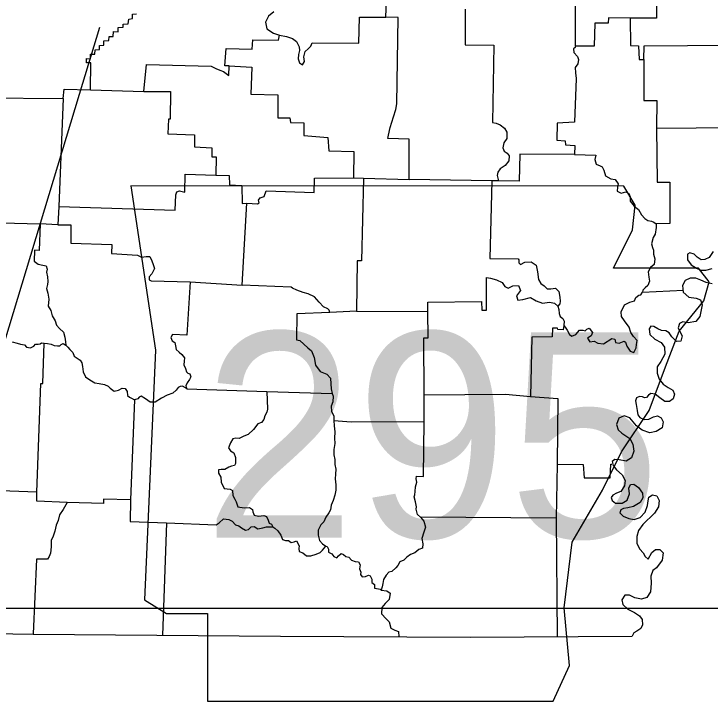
# Model space of a CAD drawing. Extents: x 77230 to 630905, y 790554 to 1662844.
# Drawn here: x 312747 to 322413, y 1487313 to 1496858 of the extents above; entities that cross this region are included whole.
import ezdxf

# ---------------------------------------------------------------- set-up
doc = ezdxf.new("R2010")
doc.units = 0
for name, color, linetype in [('Level 24', 7, 'Continuous'), ('Level 28', 7, 'Continuous'), ('Level 43', 7, 'Continuous')]:
    doc.layers.add(name, color=color, linetype=linetype)

msp = doc.modelspace()

# ---------------------------------------------------------------- linework, layer by layer
at = {"layer": 'Level 24'}
msp.add_lwpolyline([(314370.5, 1494469.4), (314713.1, 1492185.5), (314560.9, 1488721.6), (314865.4, 1488531.2), (315436.4, 1488531.2), (315436.4, 1487313.1), (320232.6, 1487313.1), (320461, 1487808), (320384.8, 1488607.4), (320499, 1489520.9), (320917.8, 1490244.2), (321184.2, 1490777.1), (321564.9, 1491348.1), (321793.3, 1491957.1), (321983.6, 1492451.9), (322326.2, 1492870.7), (322402.3, 1493137.1), (322250, 1493327.5), (321070, 1493327.5), (321336.5, 1493860.4), (321374.5, 1494203), (321216.7, 1494466)], close=True, dxfattribs=at)
at = {"layer": 'Level 28'}
msp.add_line((311736.4, 1488603.9), (586295.8, 1488603.9), dxfattribs=at)
for points in [[(321675.7, 1498322.4), (321672.2, 1497443.2), (321668.9, 1496798.6), (321301.6, 1496800.9), (321002.9, 1496804), (320995.9, 1496729.8), (320811.7, 1496729), (320804.5, 1496411.6), (320543.9, 1496410.3), (320546.4, 1497005.3), (320286.9, 1497011.6), (320252, 1497037.9), (320210.2, 1497046.2), (320198.5, 1497090.3), (320220.3, 1497136.7), (320200.9, 1497171.3)], [(319381.3, 1494538.7), (318234.6, 1494557.9), (318234.6, 1495120.6), (317938.9, 1495129.3), (317946.4, 1495176), (317973, 1495281.4), (318018.4, 1495426.5), (318051.6, 1495531.8), (318062.5, 1495608.9), (318080, 1496808.3), (317913.1, 1496813.9), (317919.8, 1497038.9)], [(319012.4, 1496925.2), (319012.5, 1496427.4), (319409.4, 1496421.7), (319393.2, 1495351), (319441.7, 1495341.6), (319500.4, 1495316.8), (319559.8, 1495269), (319592.2, 1495215.1), (319592.7, 1495127.3), (319551.5, 1495065.1), (319533.2, 1494998.6), (319555.3, 1494950.6), (319596.8, 1494923.2), (319622.9, 1494884.6), (319617.9, 1494815.1), (319568.2, 1494753.9), (319500.6, 1494705.5), (319466.4, 1494660.3), (319455.1, 1494615.6), (319474.8, 1494539)], [(312320, 1495691.9), (313432.6, 1495682.8), (313443.4, 1495814.2), (313808.7, 1495804.2), (313814.1, 1496179.9), (313753, 1496177.1), (313755.9, 1496238.1), (313808.4, 1496236.3), (313812.3, 1496299.1), (313872.4, 1496299.1), (313875.4, 1496361), (313936.5, 1496363.8), (313936.5, 1496418.2), (313996.7, 1496422.9), (313996.8, 1496483.9), (314065.6, 1496488.5), (314069.3, 1496542.8), (314125.7, 1496546.6), (314127.8, 1496612.4), (314193.6, 1496608.4), (314195.6, 1496670.3), (314266.2, 1496673), (314266, 1496714), (314335.7, 1496720.4), (314343.6, 1496787.1), (314391.4, 1496793.9), (314393.4, 1496854.9), (314450.7, 1496860.6)], [(316357.8, 1496885.8), (316283.4, 1496827.9), (316238, 1496742.9), (316260.4, 1496652.9), (316352.8, 1496591.2), (316432.5, 1496561.3), (316529.5, 1496543.4), (316613.1, 1496518.2), (316670.5, 1496474.3), (316707.5, 1496402.2), (316711.4, 1496349.7), (316696.1, 1496294.6), (316693.2, 1496235.5), (316712.3, 1496177), (316753.8, 1496152.5), (316779.4, 1496195), (316772.9, 1496262.8), (316790.4, 1496335.9), (316832, 1496371.5), (316869.9, 1496410.9), (316889.7, 1496455.4), (317534.7, 1496450.3), (317543.8, 1496814.4), (317913.1, 1496813.9)], [(321301.6, 1496800.9), (321307.5, 1496419.4), (321421, 1496416.5), (321428.3, 1496225.7), (321495, 1496222.6), (321497.3, 1496416.2), (323911, 1496431.9)], [(313808.7, 1495804.2), (314549.8, 1495781.3), (314585.8, 1496157.4), (315484.3, 1496133.7), (315549.6, 1496098.3), (315607.4, 1496075.4), (315656.7, 1496058.4), (315729.2, 1496001.8), (315734.4, 1496137.2), (315675.3, 1496139.1), (315692.6, 1496376.3), (316054.2, 1496366.4), (316065.9, 1496498.8), (316419.9, 1496492.8), (316432.5, 1496561.3)], [(320543.9, 1496410.3), (320540.7, 1496389.3), (320517.5, 1496374.5), (320519.5, 1496322), (320573, 1496267.7), (320587.5, 1496225.5), (320575, 1496164.6), (320540.8, 1496115.6), (320545.3, 1496041.2), (320553.5, 1495962.8), (320529.8, 1495354.8), (320290.1, 1495341.7), (320284.1, 1495103.3), (320402.3, 1495096.6), (320404.2, 1495038.4), (320535.7, 1495028.5), (320530.8, 1494904.7), (320826.5, 1494895.9), (320814.9, 1494834.1), (320833, 1494772.7), (320885, 1494749), (320914.4, 1494735.1), (320935.5, 1494688.1), (320962.8, 1494609.4), (321033.7, 1494569.1), (321096.5, 1494557.6), (321135.6, 1494499.7), (321126.2, 1494452.2), (321121.4, 1494394.1), (321177.3, 1494370.2), (321242.5, 1494385.4), (321286.9, 1494362.7), (321305.3, 1494318.5), (321304.2, 1494256.5), (321359.4, 1494188.9), (321416.8, 1494143.1), (321460.3, 1494066), (321505.3, 1494016.7), (321548.8, 1493990.2), (321598.2, 1493979.8), (321632.3, 1493966.8), (321664.4, 1493941.5)], [(321495, 1496222.6), (321494, 1495657.1), (321674.3, 1495654.1), (321670.7, 1495268.9), (323327.6, 1495284)], [(315734.4, 1496137.2), (316051.8, 1496116.6), (316038.8, 1495742), (316409.9, 1495732.9), (316413.1, 1495416.3), (316577.1, 1495412.6), (316587.5, 1495349.4), (316770.7, 1495344.5), (316772.4, 1495167), (317107, 1495141.4), (317118.2, 1494958.1), (317465.3, 1494946.6), (317463.9, 1494583.2), (317601.2, 1494575.2), (318234.6, 1494557.9)], [(314549.8, 1495781.3), (314921.9, 1495779.8), (314915.4, 1495394.7), (314891.5, 1495394.1), (314886.2, 1495191.1), (315255.3, 1495179.2), (315256.3, 1495010.3), (315493.7, 1494998.7), (315493.5, 1494872.9), (315553.5, 1494870.9), (315548.3, 1494619.2), (315737.2, 1494614.1), (315741.7, 1494486.3), (315911.4, 1494473.9), (315914.7, 1494224), (315981.6, 1494227.6)], [(313432.6, 1495682.8), (313368.9, 1494180.9), (314984.6, 1494130.9), (314993.1, 1494347.2), (315009, 1494387.9), (315047.4, 1494401.6), (315121.5, 1494380.3), (315122.9, 1494632.1), (315548.3, 1494619.2)], [(321670.7, 1495268.9), (321676.1, 1494522.1), (321852.6, 1494519.1), (321854.3, 1493945), (321664.4, 1493941.5), (321665.4, 1493890), (321649.5, 1493798.7), (321621.1, 1493751.5), (321597.6, 1493664.2), (321613, 1493613.4), (321627.7, 1493577.8), (321628.6, 1493520.6), (321645.6, 1493455.5), (321636.7, 1493378.4), (321584.4, 1493334.4), (321553.8, 1493274.9), (321560.2, 1493200.4), (321573.5, 1493143.9), (321547.7, 1493084.2), (321511, 1493055.3), (321478.9, 1493022.4), (321472.7, 1492994.9), (322044.7, 1493018.7)], [(320530.8, 1494904.7), (319770.3, 1494907.9), (319760.1, 1494536.1), (319474.8, 1494539), (319381.3, 1494538.7), (319356.4, 1493461.5), (319746.5, 1493454), (319758.7, 1493440.4), (319759, 1493400.3), (319779.6, 1493377.1), (319842.2, 1493409.4), (319931, 1493412.7), (319998, 1493366.8), (320015.5, 1493277.8), (320032.7, 1493166.9), (320064.2, 1493112), (320110.5, 1493079.7), (320149.8, 1493038.1), (320202.3, 1493037.2), (320265.5, 1493047.6), (320312.4, 1493003.9), (320324.5, 1492924.5), (320329.2, 1492866.3), (320324.8, 1492832), (320298.5, 1492799.1)], [(317601.2, 1494575.2), (317574.1, 1493428.4), (317513, 1493426.6), (317505, 1492729.6), (317132.5, 1492712), (317126.4, 1492742.6), (317103.8, 1492763), (317044.2, 1492789.8), (316987.1, 1492855.6), (316920.5, 1492926.3), (316831.6, 1492970.7), (316764.1, 1492990), (316675.9, 1493020.1), (316615.3, 1493046.8), (316598.4, 1493063.3), (315918.4, 1493090), (315981.6, 1494227.6), (316131.3, 1494218.4), (316152.5, 1494233.3), (316141.7, 1494271.7), (316167.1, 1494305.6), (316219.9, 1494322.8), (316250.8, 1494402.4), (316914.6, 1494378.8), (316921.8, 1494578), (317463.9, 1494583.2)], [(313368.9, 1494180.9), (313357.9, 1493928.3), (313535.4, 1493926.3), (313535.9, 1493675.5), (314105.3, 1493653.5), (314103.2, 1493529.6), (314463.5, 1493508.3), (314518.4, 1493477.8), (314581.5, 1493488.2), (314633, 1493487.3), (314663.6, 1493430.6), (314678.9, 1493375.9), (314699.9, 1493323.1), (314661.4, 1493245.6), (314625.4, 1493207.1), (314626.6, 1493165.1), (314651.2, 1493151.3), (315193.9, 1493134.6), (315918.4, 1493090)], [(311501.9, 1493986.2), (313112.9, 1493942.9)], [(313357.9, 1493928.3), (313112.9, 1493942.9), (313097.1, 1493570.3), (313031.3, 1493574.3), (313028.7, 1493422.7), (313082.4, 1493381.7), (313150.9, 1493367.2), (313192.7, 1493358), (313209.1, 1493311.9), (313199.8, 1493271.1), (313213, 1493204.1), (313216.7, 1493139.2), (313213.2, 1493100.1), (313198.9, 1493045.1), (313219.7, 1492979.9), (313230.7, 1492893.9), (313224.3, 1492799.5), (313258.6, 1492738.9), (313277.3, 1492665.1), (313321, 1492593.8), (313340, 1492533.4), (313380.3, 1492488.9), (313433.8, 1492437.5), (313453.6, 1492366.6), (313463, 1492303.5), (313466.1, 1492256.7)], [(322454.7, 1493559.2), (322397.9, 1493473.4), (322342.1, 1493445.7), (322287.6, 1493442.8), (322233.9, 1493479.9), (322191.6, 1493518.8), (322130.9, 1493539.8), (322101, 1493520.3), (322099.7, 1493444), (322148.1, 1493373.6), (322225.5, 1493324.6), (322286.2, 1493299.8), (322353.9, 1493300.5), (322443, 1493320)], [(315193.9, 1493134.6), (315149.9, 1492396.3), (314950.6, 1492405.3), (314925.1, 1492362.8), (314944.3, 1492316.7), (314981.2, 1492295.1), (314990.8, 1492245.4), (314997.6, 1492194.7), (315039.9, 1492159.7), (315076.6, 1492125.7), (315116.9, 1492083.1), (315113.2, 1492035.4), (315107.6, 1491985.9), (315131.5, 1491932.1), (315141.3, 1491887.1), (315163.9, 1491869.6), (315189.5, 1491860.6), (315204, 1491817.4), (315187.2, 1491781.5), (315154.8, 1491731.5), (315136, 1491692.7), (315136.6, 1491671.7), (315148.7, 1491648.6)], [(317505, 1492729.6), (318494.6, 1492725.4), (318493, 1492856.1), (319241.3, 1492865.4), (319245.9, 1492743.3), (319307.9, 1492743.2), (319308, 1493199.1), (319366, 1493187.6), (319446.7, 1493163.4), (319524.4, 1493127.7), (319562.6, 1493071.8), (319610.8, 1493048.1), (319674.4, 1493081.3), (319750.8, 1493086.7), (319782, 1493014.7), (319727.4, 1492942.2), (319743.5, 1492883.7), (319814.3, 1492890.2), (319919.8, 1492920.8), (319997.2, 1492872.8), (320084.4, 1492839.9), (320184.9, 1492852.5), (320252.4, 1492841.8)], [(322439.5, 1493110.3), (322357.7, 1493125.9), (322283.8, 1493161.5), (322215.5, 1493185.5), (322134.5, 1493188.8), (322067.1, 1493154.7), (322031.5, 1493084.7), (322041.4, 1492993), (322119.5, 1492925.9), (322219.4, 1492908), (322282, 1492885), (322302.8, 1492815), (322271.5, 1492657.2), (322215.8, 1492585.7), (322110.6, 1492568.4), (322034.5, 1492581.1), (321988.2, 1492556.1), (321968.2, 1492498.3), (321990.3, 1492456), (322025.5, 1492388.6), (322007, 1492311.7), (321947.7, 1492307), (321883.9, 1492371), (321842.9, 1492429.8), (321798.5, 1492454.4), (321736.6, 1492459.3), (321686.4, 1492482), (321633.5, 1492517.3), (321591.6, 1492522.7), (321568, 1492483.1), (321577.2, 1492404.7), (321643.8, 1492338.8), (321733.8, 1492296.2), (321780.3, 1492227.8), (321785.4, 1492134.2), (321730.2, 1492031.2), (321680.3, 1491955.7), (321675.9, 1491867.1), (321706, 1491782.7), (321763.1, 1491716.9), (321832, 1491670.9), (321894.3, 1491629.8), (321920, 1491575), (321899.9, 1491512.4), (321847.7, 1491472.3), (321782.8, 1491473.4), (321713.1, 1491524.1), (321651.9, 1491578.6), (321589.1, 1491585.3), (321556.3, 1491563), (321530.9, 1491530), (321501.2, 1491523.9), (321472.8, 1491537.7), (321434.8, 1491546), (321393.4, 1491523.8), (321377.4, 1491483), (321388, 1491434.2), (321400, 1491351.1), (321407.5, 1491289.9), (321436.5, 1491253.2), (321497.1, 1491223.5), (321562.1, 1491231), (321626.5, 1491260.5), (321681.2, 1491274.8), (321732.2, 1491249.2), (321759.9, 1491193.4), (321747, 1491106.8), (321662.2, 1491059.6), (321577.9, 1491039.1), (321470.7, 1491075.2), (321389.7, 1491137.6)], [(320381.7, 1492530.6), (320402.3, 1492507.4), (320426.4, 1492463.1), (320458.8, 1492407.3), (320493.7, 1492382.9), (320550.4, 1492402.9), (320601, 1492464), (320644, 1492467.1), (320680.1, 1492457.9), (320702.5, 1492480.4), (320733.2, 1492492.3), (320778.9, 1492431.5), (320761.9, 1492385), (320712.7, 1492353.4), (320742.4, 1492304.3), (320802.7, 1492312.8), (320856.6, 1492284.3), (320932.8, 1492275.4), (321046.6, 1492348.8), (321089.4, 1492338.5), (321098.2, 1492294.5), (321151.4, 1492283.1), (321219.7, 1492311.5), (321239.5, 1492299.8), (321254.8, 1492244.2), (321301.4, 1492175.7), (321352.6, 1492156.7), (321386.1, 1492220.1), (321392.6, 1492267.6), (321402.1, 1492320.9), (321350.6, 1492378), (321314.3, 1492431.1), (321287.9, 1492508.8), (321222.6, 1492595.7), (321180.7, 1492657.4), (321179.9, 1492720.4), (321225.4, 1492817.8), (321296.6, 1492853.8), (321361.9, 1492874.7), (321382.7, 1492918.2), (321421.4, 1492951.9), (321450.1, 1492956.2), (321472.7, 1492994.9)], [(320252.4, 1492841.8), (320298.5, 1492799.1)], [(320298.5, 1492799.1), (320312.9, 1492752.1), (320316.8, 1492695.8), (320333.3, 1492657.3), (320367.2, 1492629.1), (320387.5, 1492589.7), (320381.7, 1492530.6)], [(317132.5, 1492712), (316674.2, 1492693), (316669, 1492331.7), (316715.6, 1492323.2), (316770.1, 1492272.7), (316827.4, 1492218.4), (316879.2, 1492177.5), (316915.8, 1492086.2), (316933.1, 1491978.2), (317001.3, 1491892.2), (317092.2, 1491853.5), (317143.7, 1491797.3), (317146.2, 1491718.1), (317152.7, 1491651.2), (317165.9, 1491585.2)], [(318444.4, 1491567.5), (318436.8, 1492358.3), (318496.9, 1492358.2), (318494.6, 1492725.4)], [(320381.7, 1492530.6), (320374, 1492470.7), (320297.7, 1492473.9), (320294.2, 1492493), (320224.6, 1492492.3), (320220.6, 1492373.1), (319940, 1492370.2), (319921.2, 1491542.8), (320298.6, 1491514.5), (320290.8, 1490605.8), (320651.5, 1490601.6), (320662.7, 1490416.4), (321025.3, 1490415.1), (321034.2, 1490603.8), (321050.4, 1490604.5)], [(312723.4, 1492302.5), (312791.8, 1492283.2), (312838.4, 1492271), (312893.5, 1492259.6), (312923.6, 1492229.5), (312977.8, 1492220), (313025.9, 1492244), (313046.4, 1492270.4), (313082.7, 1492270.7), (313109.5, 1492275.1), (313129.7, 1492289), (313166.8, 1492282.7)], [(313488.1, 1490070.5), (313063.8, 1490089.1), (313065.9, 1490215.9), (313120.2, 1491724.6), (313150.7, 1491726), (313166.8, 1492282.7), (313212.6, 1492278.1), (313262.1, 1492269.6), (313305.6, 1492251.7), (313352.3, 1492247.1), (313385.8, 1492248.5), (313404.2, 1492265.3), (313430.2, 1492278.3), (313466.1, 1492256.7)], [(313466.1, 1492256.7), (313495.2, 1492228.5), (313524.2, 1492196.6), (313564.5, 1492153.9), (313583.7, 1492104), (313626.2, 1492078.5), (313665.8, 1492050.2), (313690.9, 1492011.6), (313697.7, 1491960), (313708.8, 1491884.5), (313742.1, 1491819.1), (313799.6, 1491777.1), (313870.4, 1491732.1), (313931.3, 1491722.4), (314003.6, 1491710.7), (314057.6, 1491686.9), (314084.8, 1491658.8), (314139.4, 1491617.9), (314199.8, 1491632.1), (314250.9, 1491661.8), (314291.8, 1491657.3), (314320.7, 1491613.9), (314323.6, 1491559.5), (314349.9, 1491535.2), (314378.3, 1491520.4), (314419.8, 1491495.9)], [(315148.7, 1491648.6), (315130.8, 1491666.1), (315088.2, 1491686.8), (315055.7, 1491683.5), (315028.8, 1491669.7), (314999.5, 1491631.1), (314955.8, 1491588.9), (314877.1, 1491560.7), (314797.2, 1491520), (314707.5, 1491464.3), (314640.7, 1491466.4), (314572.8, 1491510.5), (314516.2, 1491547.6), (314487.3, 1491536.7), (314467.8, 1491509.4), (314419.8, 1491495.9), (314364.8, 1490106.4), (314361.7, 1489809.8), (314864.2, 1489789), (315554.6, 1489760.2), (315597.1, 1489789.1), (315656.3, 1489843.4), (315731.5, 1489836.4), (315778.8, 1489810.8), (315822.8, 1489762.4), (315870.3, 1489746.4), (315908.9, 1489719), (315960.9, 1489686.7), (316005.9, 1489694.5), (316041.8, 1489733), (316082.9, 1489738), (316135.9, 1489706.6), (316202, 1489721.7), (316253.7, 1489735.2), (316342.5, 1489735.6)], [(315148.7, 1491648.6), (316260.8, 1491614.7), (317165.9, 1491585.2)], [(316260.8, 1491614.7), (316270, 1491367.5), (316256.9, 1491326.7), (316229.3, 1491275.7), (316216, 1491223.5), (316184.8, 1491184.9), (316135.7, 1491161.9), (316073.3, 1491083.8), (315999.7, 1491017.3), (315939.1, 1490992.6), (315873.7, 1490961.3), (315826.1, 1490964.9), (315786.8, 1490957), (315753.4, 1490901.3), (315728.4, 1490831.1), (315754.4, 1490788.7), (315801.6, 1490760.3), (315825.3, 1490695), (315822, 1490615), (315808.2, 1490585.7), (315768.9, 1490577.7), (315733.4, 1490564), (315676.5, 1490529.7), (315624, 1490530.6), (315587.6, 1490524.5), (315587.8, 1490476.8), (315622.2, 1490421.9), (315624.8, 1490354.1), (315668.2, 1490266.6), (315748.2, 1490257.7), (315784.1, 1490237), (315785.8, 1490167.4), (315813.6, 1490116.4), (315831.1, 1490080.8), (315855.7, 1490013.6), (315942.3, 1489996.9), (316019.7, 1490001.3), (316059.2, 1489972.1), (316064.4, 1489940.5), (316083.7, 1489894.4), (316144.6, 1489881.9), (316216.3, 1489892.2), (316255.2, 1489878.2), (316277.2, 1489825.4), (316291.8, 1489786), (316323.9, 1489768.3), (316342.5, 1489735.6)], [(317165.9, 1491585.2), (317178.6, 1491547.8), (317173.5, 1491468.7), (317150.5, 1491409), (317155, 1491335.5), (317189.3, 1491276.8), (317190.5, 1491235.7), (317189.2, 1491211)], [(318390.7, 1489869), (318348.4, 1489906.9), (318333.4, 1489978.7), (318337.8, 1490010.1), (318323.7, 1490080), (318303.9, 1490149), (318312, 1490178.4), (318318.6, 1490226), (318321.5, 1490289.8), (318339.8, 1490352.4), (318331, 1490398.4), (318336.4, 1490436.4), (318434.7, 1490434.8), (318440.9, 1491194.7), (318444.4, 1491567.5), (319571.5, 1491574.4), (319921.2, 1491542.8)], [(317189.2, 1491211), (317194.6, 1491137.4), (317201.8, 1491054.4), (317200.3, 1490966.6), (317204.7, 1490892.2), (317187.1, 1490809.5), (317187.7, 1490732.3), (317201.9, 1490668.1), (317200.7, 1490597.6), (317215.8, 1490533.4), (317211.8, 1490464.8), (317207.8, 1490398.1), (317218.8, 1490315), (317216.6, 1490242.5), (317204.9, 1490173.1), (317180.8, 1490099.1), (317153, 1490036.7), (317142.4, 1489971), (317120.6, 1489926.6), (317077.7, 1489870.1), (317048.8, 1489801), (317008.1, 1489762.5), (316972.4, 1489685.9), (316973.2, 1489617.2), (316992, 1489545.4), (317031.2, 1489495.1), (317077.5, 1489465.7)], [(317189.2, 1491211), (317429.3, 1491192.6), (318440.9, 1491194.7)], [(321389.7, 1491137.6), (321299, 1491246.9), (321221.2, 1491275.9), (321146.2, 1491241.8), (321112.3, 1491155.6), (321134.9, 1491079.9), (321186.5, 1491033.3), (321298.9, 1490959.8), (321340.5, 1490880), (321354.1, 1490783.4), (321320.1, 1490692.5), (321246.8, 1490647.9), (321149.7, 1490661.9), (321089.7, 1490670.6), (321053.9, 1490641.6), (321066.4, 1490586.1), (321114, 1490527.1), (321190.1, 1490454.3), (321231.7, 1490375.4), (321224.7, 1490302.1), (321175.7, 1490225.7), (321114.2, 1490200), (321061.3, 1490175.2), (321041.6, 1490141.2), (321055.2, 1490097.1), (321100.4, 1490060.1), (321191, 1490060.4), (321262.4, 1490102.2), (321293.4, 1490190.3), (321285.3, 1490272.5), (321308.1, 1490321.7), (321354, 1490326.6), (321419.9, 1490277.9), (321473, 1490199.7), (321478.7, 1490138.6), (321440.3, 1490070.6), (321348.7, 1490015.8), (321270.2, 1489999), (321208.9, 1489988.6), (321171.4, 1489970.2), (321159.2, 1489928.4), (321207.1, 1489879.9), (321282.9, 1489847.2), (321358.1, 1489837.4), (321443.4, 1489862.6), (321509.6, 1489937.8), (321545.5, 1490029.7), (321552.4, 1490096.3), (321561.8, 1490144.8), (321613.8, 1490176.4), (321674.7, 1490165.8), (321707, 1490100.4), (321697.9, 1490010), (321640.1, 1489925.1), (321477.1, 1489763.8), (321417.4, 1489680.9), (321395.1, 1489599.3), (321397.3, 1489502.9), (321436, 1489422.2), (321484.7, 1489371.7), (321510.6, 1489322.7), (321554.8, 1489284.7), (321602.2, 1489375.5), (321655.4, 1489417.5), (321713.6, 1489416.5), (321762.4, 1489372.8), (321746.4, 1489268.2), (321671.1, 1489163.6), (321618.9, 1489125.4), (321590.9, 1489047.6), (321595.9, 1488951.2), (321583.4, 1488831.3), (321533.4, 1488751.1), (321460.5, 1488730.3), (321367.3, 1488749.1), (321296.3, 1488785.6), (321231.4, 1488782.8), (321187.4, 1488719.7), (321200.6, 1488654.6), (321273, 1488591.4), (321362.8, 1488543.2), (321433.6, 1488495.2), (321470, 1488447), (321475.4, 1488374.4), (321452.6, 1488322.3), (321393.7, 1488283.2), (321352.3, 1488259.1), (321331.5, 1488213.7)], [(320290.8, 1490605.8), (320278.1, 1489853.6), (320287.4, 1488207.4)], [(313065.9, 1490215.9), (312188.5, 1490246.8)], [(314364.8, 1490106.4), (313990.9, 1490117.4), (313989.9, 1490056.4), (313488.1, 1490070.5), (313432.1, 1489976.1), (313382.2, 1489898.7), (313363.7, 1489820.8), (313334.9, 1489755.5), (313313.4, 1489673.9), (313290.3, 1489603.7), (313265.4, 1489542.1), (313263.9, 1489454.4), (313253.9, 1489368.8), (313238.8, 1489323.2), (313211.4, 1489285.5), (313060.6, 1489285.2), (313014.4, 1488248.4)], [(320278.1, 1489853.6), (318390.7, 1489869), (318438.4, 1489811), (318460.9, 1489730.5), (318438.7, 1489660.3), (318410.5, 1489569.3), (318425.5, 1489497.5), (318417.8, 1489436.6), (318368.8, 1489417.4), (318311.7, 1489372.6), (318254, 1489348.7), (318203.8, 1489314.3), (318159.2, 1489268.3), (318107.3, 1489246.3), (318077.8, 1489195.3), (318047.6, 1489162.4), (317993.3, 1489112.8), (317951.2, 1489104.9), (317915.2, 1489062.6), (317878.8, 1489000.3), (317870.2, 1488944.1), (317860.9, 1488900.4), (317847.7, 1488855.8), (317923.9, 1488846), (317970.1, 1488811.8), (317958.1, 1488723.3), (317902.8, 1488667), (317856, 1488612.5), (317852.6, 1488524.8), (317916.3, 1488455.1), (317956.7, 1488414.4), (317978.1, 1488327.2), (318036.8, 1488297.6), (318085.1, 1488279.7), (318089.6, 1488207.1)], [(314864.2, 1489789), (314808.1, 1488225.9)], [(316342.5, 1489735.6), (316371.7, 1489715.1), (316412.1, 1489678.1), (316455, 1489616.4), (316474, 1489558.8), (316515.7, 1489541.9), (316559.7, 1489545), (316595.5, 1489517.7), (316637.6, 1489525.6), (316671.2, 1489538.4), (316708.2, 1489468.1), (316700.9, 1489431.1), (316706.9, 1489390.9), (316757.1, 1489371), (316808, 1489331), (316871.9, 1489331.9), (316944.8, 1489351.6), (316997.7, 1489377.4), (317029.8, 1489410.3), (317077.5, 1489465.7)], [(317077.5, 1489465.7), (317098.4, 1489460.6), (317116.9, 1489425), (317117.1, 1489381.2), (317161.5, 1489358.5), (317190.5, 1489323.7), (317230.2, 1489301.1), (317254.6, 1489329.3), (317288.5, 1489361.1), (317322.6, 1489347.2), (317354.6, 1489321.9), (317395.5, 1489312.6), (317433, 1489270), (317484.2, 1489252), (317530.9, 1489247.4), (317553.1, 1489205), (317544.5, 1489151.8), (317562.8, 1489104.7), (317560.3, 1489070.5), (317582.7, 1489039.6), (317626.6, 1489041.7), (317670, 1489063.8), (317695.6, 1489054.8), (317718.6, 1489007.7), (317718.8, 1488961.9), (317751.7, 1488932.8), (317755.6, 1488882.2), (317807, 1488873.7), (317830.8, 1488869.5), (317847.7, 1488855.8)], [(311043.3, 1488272.9), (313014.3, 1488241.7), (316447.4, 1488212.7), (319083.9, 1488199), (321331.5, 1488213.7)]]:
    msp.add_lwpolyline(points, dxfattribs=at)
at = {"layer": 'Level 43'}
msp.add_lwpolyline([(313937.6, 1496671.5), (313653.9, 1495738.5), (312370.5, 1491512.4), (312055.9, 1490451)], dxfattribs=at)

# ---------------------------------------------------------------- texts
at = {"layer": 'Level 24'}
msp.add_text('295', height=2851.19, dxfattribs=at).set_placement((315369.2, 1489584.3))

doc.saveas('drawing.dxf')
